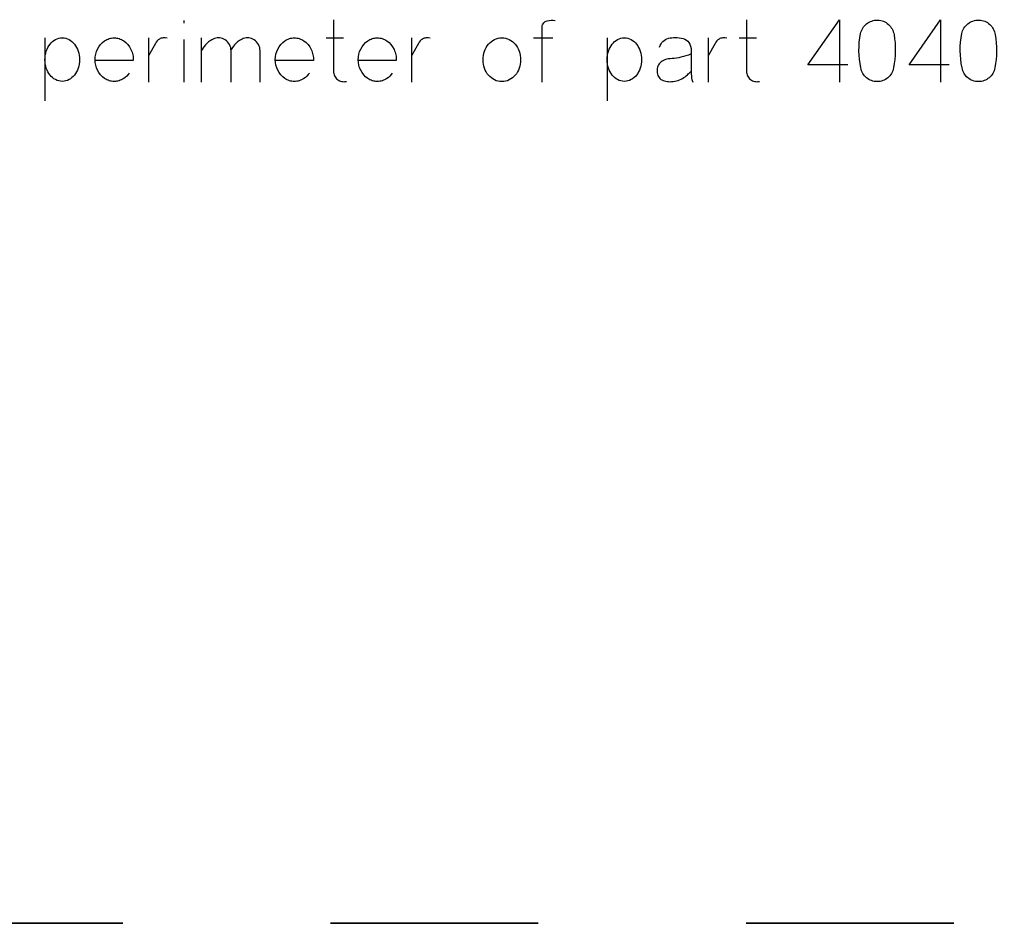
# Model space of a CAD drawing. Header units: inches. Extents: x 1880 to 2363, y -453 to -54.
# Tile 610 of 656: x 1913.828 to 1914.302, y -67.078 to -66.643. Entities that reach past the tile are written whole.
import ezdxf

# ---------------------------------------------------------------- set-up
doc = ezdxf.new("R2010")
doc.units = ezdxf.units.IN
doc.header["$LTSCALE"] = 0.5
doc.header["$MEASUREMENT"] = 0
doc.linetypes.add('PHANTOM', pattern=[0.25, 0.125, -0.025, 0.025, -0.025, 0.025, -0.025])

msp = doc.modelspace()

# ---------------------------------------------------------------- linework, layer by layer
at = {"color": 7, "linetype": 'Continuous'}
for p, q in [((1913.90703, -66.64387), (1913.90704, -66.64516)), ((1913.97908, -66.6435), (1913.97909, -66.66828)), ((1914.07957, -66.64632), (1914.07973, -66.64585)), ((1914.07973, -66.64585), (1914.07996, -66.64542)), ((1914.07996, -66.64542), (1914.08026, -66.64504)), ((1914.08026, -66.64504), (1914.08061, -66.64469)), ((1914.08061, -66.64469), (1914.08101, -66.6444)), ((1914.08101, -66.6444), (1914.08144, -66.64417)), ((1914.08144, -66.64417), (1914.08192, -66.644)), ((1914.08192, -66.644), (1914.08288, -66.6438)), ((1914.08288, -66.6438), (1914.08384, -66.6437)), ((1914.08384, -66.6437), (1914.08477, -66.64369)), ((1914.08477, -66.64369), (1914.08569, -66.64379)), ((1914.17783, -66.6435), (1914.17784, -66.66828)), ((1914.20735, -66.66513), (1914.22252, -66.64346)), ((1914.22252, -66.64346), (1914.22252, -66.67346)), ((1914.23462, -66.6464), (1914.23511, -66.6459)), ((1914.23511, -66.6459), (1914.23563, -66.64545)), ((1914.23563, -66.64545), (1914.2362, -66.64504)), ((1914.2362, -66.64504), (1914.2368, -66.64468)), ((1914.2368, -66.64468), (1914.23743, -66.64436)), ((1914.23743, -66.64436), (1914.2381, -66.6441)), ((1914.2381, -66.6441), (1914.23879, -66.64389)), ((1914.23879, -66.64389), (1914.2395, -66.64375)), ((1914.2395, -66.64375), (1914.24022, -66.64367)), ((1914.24022, -66.64367), (1914.24096, -66.64366)), ((1914.24096, -66.64366), (1914.2417, -66.64372)), ((1914.2417, -66.64372), (1914.24241, -66.64383)), ((1914.24241, -66.64383), (1914.2431, -66.644)), ((1914.2431, -66.644), (1914.24378, -66.64424)), ((1914.24378, -66.64424), (1914.24442, -66.64454)), ((1914.24442, -66.64454), (1914.24503, -66.64488)), ((1914.24503, -66.64488), (1914.2456, -66.64528)), ((1914.2456, -66.64528), (1914.24614, -66.64572)), ((1914.24614, -66.64572), (1914.24664, -66.6462)), ((1914.24664, -66.6462), (1914.24709, -66.64673)), ((1914.25608, -66.66513), (1914.27125, -66.64346)), ((1914.27125, -66.64346), (1914.27125, -66.67346)), ((1914.28335, -66.6464), (1914.28384, -66.6459)), ((1914.28384, -66.6459), (1914.28436, -66.64545)), ((1914.28436, -66.64545), (1914.28493, -66.64504)), ((1914.28493, -66.64504), (1914.28553, -66.64468)), ((1914.28553, -66.64468), (1914.28616, -66.64436)), ((1914.28616, -66.64436), (1914.28683, -66.6441)), ((1914.28683, -66.6441), (1914.28752, -66.64389)), ((1914.28752, -66.64389), (1914.28822, -66.64375)), ((1914.28822, -66.64375), (1914.28895, -66.64367)), ((1914.28895, -66.64367), (1914.28969, -66.64366)), ((1914.28969, -66.64366), (1914.29042, -66.64372)), ((1914.29042, -66.64372), (1914.29114, -66.64383)), ((1914.29114, -66.64383), (1914.29183, -66.644)), ((1914.29183, -66.644), (1914.29251, -66.64424)), ((1914.29251, -66.64424), (1914.29315, -66.64454)), ((1914.29315, -66.64454), (1914.29376, -66.64488)), ((1914.29376, -66.64488), (1914.29433, -66.64528)), ((1914.29433, -66.64528), (1914.29487, -66.64572)), ((1914.29487, -66.64572), (1914.29536, -66.6462)), ((1914.29536, -66.6462), (1914.29582, -66.64673)), ((1914.07946, -66.67346), (1914.07947, -66.64682)), ((1914.07947, -66.64682), (1914.07957, -66.64632)), ((1914.23237, -66.65224), (1914.23271, -66.65017)), ((1914.23271, -66.65017), (1914.23288, -66.64947)), ((1914.23288, -66.64947), (1914.23312, -66.64878)), ((1914.23312, -66.64878), (1914.23342, -66.64814)), ((1914.23342, -66.64814), (1914.23377, -66.64752)), ((1914.23377, -66.64752), (1914.23417, -66.64694)), ((1914.23417, -66.64694), (1914.23462, -66.6464)), ((1914.24709, -66.64673), (1914.24751, -66.6473)), ((1914.24751, -66.6473), (1914.24788, -66.64791)), ((1914.24788, -66.64791), (1914.2482, -66.64855)), ((1914.2482, -66.64855), (1914.24847, -66.64923)), ((1914.24847, -66.64923), (1914.24868, -66.64992)), ((1914.24868, -66.64992), (1914.24883, -66.65063)), ((1914.24883, -66.65063), (1914.24912, -66.65263)), ((1914.2811, -66.65224), (1914.28144, -66.65017)), ((1914.28144, -66.65017), (1914.28161, -66.64947)), ((1914.28161, -66.64947), (1914.28185, -66.64878)), ((1914.28185, -66.64878), (1914.28215, -66.64814)), ((1914.28215, -66.64814), (1914.2825, -66.64752)), ((1914.2825, -66.64752), (1914.2829, -66.64694)), ((1914.2829, -66.64694), (1914.28335, -66.6464)), ((1914.29582, -66.64673), (1914.29623, -66.6473)), ((1914.29623, -66.6473), (1914.29661, -66.64791)), ((1914.29661, -66.64791), (1914.29693, -66.64855)), ((1914.29693, -66.64855), (1914.2972, -66.64923)), ((1914.2972, -66.64923), (1914.29741, -66.64992)), ((1914.29741, -66.64992), (1914.29756, -66.65063)), ((1914.29756, -66.65063), (1914.29785, -66.65263)), ((1913.84021, -66.6522), (1913.84021, -66.68241)), ((1913.84213, -66.65601), (1913.84266, -66.65527)), ((1913.84266, -66.65527), (1913.84324, -66.6546)), ((1913.84324, -66.6546), (1913.84387, -66.654)), ((1913.84387, -66.654), (1913.84456, -66.65348)), ((1913.84456, -66.65348), (1913.84529, -66.65303)), ((1913.84529, -66.65303), (1913.84606, -66.65267)), ((1913.84606, -66.65267), (1913.84686, -66.65241)), ((1913.84686, -66.65241), (1913.84769, -66.65225)), ((1913.84769, -66.65225), (1913.84854, -66.6522)), ((1913.84854, -66.6522), (1913.8494, -66.65225)), ((1913.8494, -66.65225), (1913.85023, -66.65241)), ((1913.85023, -66.65241), (1913.85103, -66.65267)), ((1913.85103, -66.65267), (1913.8518, -66.65303)), ((1913.8518, -66.65303), (1913.85253, -66.65348)), ((1913.85253, -66.65348), (1913.85321, -66.654)), ((1913.85321, -66.654), (1913.85384, -66.6546)), ((1913.85384, -66.6546), (1913.85442, -66.65527)), ((1913.85442, -66.65527), (1913.85496, -66.65601)), ((1913.86621, -66.65644), (1913.867, -66.65539)), ((1913.867, -66.65539), (1913.86791, -66.65445)), ((1913.86791, -66.65445), (1913.86894, -66.65361)), ((1913.86894, -66.65361), (1913.86947, -66.65328)), ((1913.86947, -66.65328), (1913.87001, -66.65299)), ((1913.87001, -66.65299), (1913.87056, -66.65275)), ((1913.87056, -66.65275), (1913.87112, -66.65255)), ((1913.87112, -66.65255), (1913.8717, -66.6524)), ((1913.8717, -66.6524), (1913.87228, -66.65229)), ((1913.87228, -66.65229), (1913.87289, -66.65222)), ((1913.87289, -66.65222), (1913.8735, -66.6522)), ((1913.8735, -66.6522), (1913.87412, -66.65222)), ((1913.87412, -66.65222), (1913.87472, -66.65229)), ((1913.87472, -66.65229), (1913.87532, -66.6524)), ((1913.87532, -66.6524), (1913.8759, -66.65255)), ((1913.8759, -66.65255), (1913.87647, -66.65275)), ((1913.87647, -66.65275), (1913.87703, -66.65299)), ((1913.87703, -66.65299), (1913.87757, -66.65328)), ((1913.87757, -66.65328), (1913.8781, -66.65361)), ((1913.8781, -66.65361), (1913.87918, -66.65447)), ((1913.87918, -66.65447), (1913.88012, -66.65545)), ((1913.88012, -66.65545), (1913.88093, -66.65653)), ((1913.89005, -66.65224), (1913.89005, -66.67346)), ((1913.89337, -66.6549), (1913.89005, -66.66082)), ((1913.89374, -66.65429), (1913.89337, -66.6549)), ((1913.8942, -66.65369), (1913.89374, -66.65429)), ((1913.89472, -66.65317), (1913.8942, -66.65369)), ((1913.89527, -66.65278), (1913.89472, -66.65317)), ((1913.8957, -66.65256), (1913.89527, -66.65278)), ((1913.89614, -66.65239), (1913.8957, -66.65256)), ((1913.89661, -66.65228), (1913.89614, -66.65239)), ((1913.8971, -66.65222), (1913.89661, -66.65228)), ((1913.89808, -66.65222), (1913.8971, -66.65222)), ((1913.89904, -66.65237), (1913.89808, -66.65222)), ((1913.90703, -66.65303), (1913.90704, -66.67346)), ((1913.91538, -66.6522), (1913.91538, -66.67346)), ((1913.91749, -66.65556), (1913.91689, -66.6563)), ((1913.91794, -66.65505), (1913.91749, -66.65556)), ((1913.91841, -66.65458), (1913.91794, -66.65505)), ((1913.91891, -66.65415), (1913.91841, -66.65458)), ((1913.91943, -66.65375), (1913.91891, -66.65415)), ((1913.91998, -66.6534), (1913.91943, -66.65375)), ((1913.92054, -66.65309), (1913.91998, -66.6534)), ((1913.92114, -66.65281), (1913.92054, -66.65309)), ((1913.92176, -66.65257), (1913.92114, -66.65281)), ((1913.92241, -66.65238), (1913.92176, -66.65257)), ((1913.92306, -66.65226), (1913.92241, -66.65238)), ((1913.92372, -66.65222), (1913.92306, -66.65226)), ((1913.92439, -66.65224), (1913.92372, -66.65222)), ((1913.92505, -66.65234), (1913.92439, -66.65224)), ((1913.9257, -66.65251), (1913.92505, -66.65234)), ((1913.92633, -66.65275), (1913.9257, -66.65251)), ((1913.92694, -66.65307), (1913.92633, -66.65275)), ((1913.92757, -66.65355), (1913.92694, -66.65307)), ((1913.92813, -66.65411), (1913.92757, -66.65355)), ((1913.92861, -66.65473), (1913.92813, -66.65411)), ((1913.92903, -66.65541), (1913.92861, -66.65473)), ((1913.92936, -66.65614), (1913.92903, -66.65541)), ((1913.93146, -66.65556), (1913.93101, -66.65613)), ((1913.9319, -66.65505), (1913.93146, -66.65556)), ((1913.93237, -66.65458), (1913.9319, -66.65505)), ((1913.93286, -66.65415), (1913.93237, -66.65458)), ((1913.93338, -66.65375), (1913.93286, -66.65415)), ((1913.93392, -66.6534), (1913.93338, -66.65375)), ((1913.93448, -66.65309), (1913.93392, -66.6534)), ((1913.93507, -66.65281), (1913.93448, -66.65309)), ((1913.93568, -66.65257), (1913.93507, -66.65281)), ((1913.93635, -66.65238), (1913.93568, -66.65257)), ((1913.93701, -66.65226), (1913.93635, -66.65238)), ((1913.93768, -66.65222), (1913.93701, -66.65226)), ((1913.93835, -66.65224), (1913.93768, -66.65222)), ((1913.93902, -66.65234), (1913.93835, -66.65224)), ((1913.93966, -66.65251), (1913.93902, -66.65234)), ((1913.94029, -66.65275), (1913.93966, -66.65251)), ((1913.9409, -66.65307), (1913.94029, -66.65275)), ((1913.94153, -66.65355), (1913.9409, -66.65307)), ((1913.94209, -66.65411), (1913.94153, -66.65355)), ((1913.94258, -66.65473), (1913.94209, -66.65411)), ((1913.943, -66.65541), (1913.94258, -66.65473)), ((1913.94333, -66.65614), (1913.943, -66.65541)), ((1913.95292, -66.65644), (1913.95371, -66.65539)), ((1913.95371, -66.65539), (1913.95462, -66.65445)), ((1913.95462, -66.65445), (1913.95566, -66.65361)), ((1913.95566, -66.65361), (1913.95619, -66.65328)), ((1913.95619, -66.65328), (1913.95672, -66.65299)), ((1913.95672, -66.65299), (1913.95727, -66.65275)), ((1913.95727, -66.65275), (1913.95783, -66.65255)), ((1913.95783, -66.65255), (1913.95841, -66.6524)), ((1913.95841, -66.6524), (1913.959, -66.65229)), ((1913.959, -66.65229), (1913.9596, -66.65222)), ((1913.9596, -66.65222), (1913.96021, -66.6522)), ((1913.96021, -66.6522), (1913.96083, -66.65222)), ((1913.96083, -66.65222), (1913.96144, -66.65229)), ((1913.96144, -66.65229), (1913.96203, -66.6524)), ((1913.96203, -66.6524), (1913.96261, -66.65255)), ((1913.96261, -66.65255), (1913.96318, -66.65275)), ((1913.96318, -66.65275), (1913.96374, -66.65299)), ((1913.96374, -66.65299), (1913.96429, -66.65328)), ((1913.96429, -66.65328), (1913.96482, -66.65361)), ((1913.96482, -66.65361), (1913.96589, -66.65447)), ((1913.96589, -66.65447), (1913.96683, -66.65545)), ((1913.96683, -66.65545), (1913.96764, -66.65653)), ((1913.97553, -66.65224), (1913.98385, -66.65224)), ((1913.99283, -66.65644), (1913.99361, -66.65539)), ((1913.99361, -66.65539), (1913.99453, -66.65445)), ((1913.99453, -66.65445), (1913.99556, -66.65361)), ((1913.99556, -66.65361), (1913.99609, -66.65328)), ((1913.99609, -66.65328), (1913.99662, -66.65299)), ((1913.99662, -66.65299), (1913.99718, -66.65275)), ((1913.99718, -66.65275), (1913.99774, -66.65255)), ((1913.99774, -66.65255), (1913.99831, -66.6524)), ((1913.99831, -66.6524), (1913.9989, -66.65229)), ((1913.9989, -66.65229), (1913.99951, -66.65222)), ((1913.99951, -66.65222), (1914.00012, -66.6522)), ((1914.00012, -66.6522), (1914.00074, -66.65222)), ((1914.00074, -66.65222), (1914.00134, -66.65229)), ((1914.00134, -66.65229), (1914.00194, -66.6524)), ((1914.00194, -66.6524), (1914.00252, -66.65255)), ((1914.00252, -66.65255), (1914.00309, -66.65275)), ((1914.00309, -66.65275), (1914.00364, -66.65299)), ((1914.00364, -66.65299), (1914.00419, -66.65328)), ((1914.00419, -66.65328), (1914.00472, -66.65361)), ((1914.00472, -66.65361), (1914.0058, -66.65447)), ((1914.0058, -66.65447), (1914.00674, -66.65545)), ((1914.00674, -66.65545), (1914.00755, -66.65653)), ((1914.01667, -66.65224), (1914.01667, -66.67346)), ((1914.01999, -66.6549), (1914.01667, -66.66082)), ((1914.02036, -66.65429), (1914.01999, -66.6549)), ((1914.02081, -66.65369), (1914.02036, -66.65429)), ((1914.02134, -66.65317), (1914.02081, -66.65369)), ((1914.02189, -66.65278), (1914.02134, -66.65317)), ((1914.02232, -66.65256), (1914.02189, -66.65278)), ((1914.02276, -66.65239), (1914.02232, -66.65256)), ((1914.02323, -66.65228), (1914.02276, -66.65239)), ((1914.02372, -66.65222), (1914.02323, -66.65228)), ((1914.0247, -66.65222), (1914.02372, -66.65222)), ((1914.02566, -66.65237), (1914.0247, -66.65222)), ((1914.0531, -66.65604), (1914.05369, -66.65529)), ((1914.05369, -66.65529), (1914.05433, -66.65462)), ((1914.05433, -66.65462), (1914.05504, -66.65401)), ((1914.05504, -66.65401), (1914.05578, -66.65348)), ((1914.05578, -66.65348), (1914.05659, -66.65303)), ((1914.05659, -66.65303), (1914.05743, -66.65267)), ((1914.05743, -66.65267), (1914.0583, -66.65241)), ((1914.0583, -66.65241), (1914.0592, -66.65225)), ((1914.0592, -66.65225), (1914.06011, -66.6522)), ((1914.06011, -66.6522), (1914.06103, -66.65225)), ((1914.06103, -66.65225), (1914.06192, -66.65241)), ((1914.06192, -66.65241), (1914.06278, -66.65267)), ((1914.06278, -66.65267), (1914.06361, -66.65303)), ((1914.06361, -66.65303), (1914.06441, -66.65348)), ((1914.06441, -66.65348), (1914.06516, -66.65401)), ((1914.06516, -66.65401), (1914.06584, -66.65462)), ((1914.06584, -66.65462), (1914.06649, -66.65529)), ((1914.06649, -66.65529), (1914.06708, -66.65604)), ((1914.07529, -66.6522), (1914.08465, -66.6522)), ((1914.11071, -66.6522), (1914.11072, -66.68241)), ((1914.11263, -66.65601), (1914.11316, -66.65527)), ((1914.11316, -66.65527), (1914.11375, -66.6546)), ((1914.11375, -66.6546), (1914.11438, -66.654)), ((1914.11438, -66.654), (1914.11506, -66.65348)), ((1914.11506, -66.65348), (1914.11579, -66.65303)), ((1914.11579, -66.65303), (1914.11656, -66.65267)), ((1914.11656, -66.65267), (1914.11736, -66.65241)), ((1914.11736, -66.65241), (1914.11819, -66.65225)), ((1914.11819, -66.65225), (1914.11905, -66.6522)), ((1914.11905, -66.6522), (1914.1199, -66.65225)), ((1914.1199, -66.65225), (1914.12073, -66.65241)), ((1914.12073, -66.65241), (1914.12153, -66.65267)), ((1914.12153, -66.65267), (1914.1223, -66.65303)), ((1914.1223, -66.65303), (1914.12303, -66.65348)), ((1914.12303, -66.65348), (1914.12372, -66.654)), ((1914.12372, -66.654), (1914.12435, -66.6546)), ((1914.12435, -66.6546), (1914.12493, -66.65527)), ((1914.12493, -66.65527), (1914.12546, -66.65601)), ((1914.13632, -66.65589), (1914.1367, -66.65514)), ((1914.1367, -66.65514), (1914.13713, -66.65448)), ((1914.13713, -66.65448), (1914.13764, -66.6539)), ((1914.13764, -66.6539), (1914.1382, -66.6534)), ((1914.1382, -66.6534), (1914.13883, -66.65299)), ((1914.13883, -66.65299), (1914.13953, -66.65266)), ((1914.13953, -66.65266), (1914.14028, -66.65241)), ((1914.14028, -66.65241), (1914.14108, -66.65224)), ((1914.14108, -66.65224), (1914.1419, -66.65212)), ((1914.1419, -66.65212), (1914.14274, -66.65206)), ((1914.14274, -66.65206), (1914.14361, -66.65204)), ((1914.14361, -66.65204), (1914.14449, -66.65209)), ((1914.14449, -66.65209), (1914.1454, -66.65218)), ((1914.1454, -66.65218), (1914.14633, -66.65233)), ((1914.14633, -66.65233), (1914.14728, -66.65254)), ((1914.14728, -66.65254), (1914.14817, -66.65282)), ((1914.14817, -66.65282), (1914.14894, -66.65323)), ((1914.14894, -66.65323), (1914.14961, -66.65378)), ((1914.14961, -66.65378), (1914.15016, -66.65445)), ((1914.15016, -66.65445), (1914.1506, -66.65526)), ((1914.1506, -66.65526), (1914.15093, -66.65619)), ((1914.1594, -66.65224), (1914.15941, -66.67346)), ((1914.16272, -66.6549), (1914.15941, -66.66082)), ((1914.16309, -66.65429), (1914.16272, -66.6549)), ((1914.16355, -66.65369), (1914.16309, -66.65429)), ((1914.16407, -66.65317), (1914.16355, -66.65369)), ((1914.16463, -66.65278), (1914.16407, -66.65317)), ((1914.16505, -66.65256), (1914.16463, -66.65278)), ((1914.1655, -66.65239), (1914.16505, -66.65256)), ((1914.16596, -66.65228), (1914.1655, -66.65239)), ((1914.16645, -66.65222), (1914.16596, -66.65228)), ((1914.16743, -66.65222), (1914.16645, -66.65222)), ((1914.16839, -66.65237), (1914.16743, -66.65222)), ((1914.17428, -66.65224), (1914.18261, -66.65224)), ((1914.23199, -66.65635), (1914.23213, -66.65429)), ((1914.23213, -66.65429), (1914.23237, -66.65224)), ((1914.24912, -66.65263), (1914.24933, -66.65463)), ((1914.24933, -66.65463), (1914.24944, -66.65662)), ((1914.28072, -66.65635), (1914.28086, -66.65429)), ((1914.28086, -66.65429), (1914.2811, -66.65224)), ((1914.29785, -66.65263), (1914.29806, -66.65463)), ((1914.29806, -66.65463), (1914.29816, -66.65662)), ((1913.84038, -66.66059), (1913.84059, -66.65959)), ((1913.84059, -66.65959), (1913.84087, -66.65861)), ((1913.84087, -66.65861), (1913.84123, -66.65767)), ((1913.84123, -66.65767), (1913.84165, -66.65681)), ((1913.84165, -66.65681), (1913.84213, -66.65601)), ((1913.85496, -66.65601), (1913.85543, -66.65681)), ((1913.85543, -66.65681), (1913.85585, -66.65767)), ((1913.85585, -66.65767), (1913.85621, -66.65861)), ((1913.85621, -66.65861), (1913.8565, -66.65959)), ((1913.8565, -66.65959), (1913.85671, -66.66059)), ((1913.86442, -66.66135), (1913.86465, -66.66007)), ((1913.86465, -66.66007), (1913.86502, -66.65881)), ((1913.86502, -66.65881), (1913.86554, -66.65759)), ((1913.86554, -66.65759), (1913.86621, -66.65644)), ((1913.88093, -66.65653), (1913.88161, -66.65773)), ((1913.88161, -66.65773), (1913.88189, -66.65836)), ((1913.88189, -66.65836), (1913.88213, -66.659)), ((1913.88213, -66.659), (1913.88233, -66.65966)), ((1913.88233, -66.65966), (1913.88248, -66.66032)), ((1913.88248, -66.66032), (1913.88259, -66.66099)), ((1913.91583, -66.65775), (1913.91538, -66.65846)), ((1913.91634, -66.65703), (1913.91583, -66.65775)), ((1913.91689, -66.6563), (1913.91634, -66.65703)), ((1913.9296, -66.65689), (1913.92936, -66.65614)), ((1913.92973, -66.65766), (1913.9296, -66.65689)), ((1913.92976, -66.65846), (1913.92973, -66.65766)), ((1913.93017, -66.65727), (1913.92976, -66.65783)), ((1913.92976, -66.67346), (1913.92976, -66.65846)), ((1913.93059, -66.6567), (1913.93017, -66.65727)), ((1913.93101, -66.65613), (1913.93059, -66.6567)), ((1913.94356, -66.65689), (1913.94333, -66.65614)), ((1913.94369, -66.65766), (1913.94356, -66.65689)), ((1913.94372, -66.65846), (1913.94369, -66.65766)), ((1913.94371, -66.67346), (1913.94372, -66.65846)), ((1913.95114, -66.66135), (1913.95136, -66.66007)), ((1913.95136, -66.66007), (1913.95174, -66.65881)), ((1913.95174, -66.65881), (1913.95226, -66.65759)), ((1913.95226, -66.65759), (1913.95292, -66.65644)), ((1913.96764, -66.65653), (1913.96832, -66.65773)), ((1913.96832, -66.65773), (1913.9686, -66.65836)), ((1913.9686, -66.65836), (1913.96885, -66.659)), ((1913.96885, -66.659), (1913.96904, -66.65966)), ((1913.96904, -66.65966), (1913.9692, -66.66032)), ((1913.9692, -66.66032), (1913.9693, -66.66099)), ((1913.99104, -66.66135), (1913.99126, -66.66007)), ((1913.99126, -66.66007), (1913.99164, -66.65881)), ((1913.99164, -66.65881), (1913.99216, -66.65759)), ((1913.99216, -66.65759), (1913.99283, -66.65644)), ((1914.00755, -66.65653), (1914.00822, -66.65773)), ((1914.00822, -66.65773), (1914.00851, -66.65836)), ((1914.00851, -66.65836), (1914.00875, -66.659)), ((1914.00875, -66.659), (1914.00894, -66.65966)), ((1914.00894, -66.65966), (1914.0091, -66.66032)), ((1914.0091, -66.66032), (1914.00921, -66.66099)), ((1914.05121, -66.66063), (1914.05143, -66.65962)), ((1914.05143, -66.65962), (1914.05174, -66.65864)), ((1914.05174, -66.65864), (1914.05213, -66.65772)), ((1914.05213, -66.65772), (1914.05258, -66.65685)), ((1914.05258, -66.65685), (1914.0531, -66.65604)), ((1914.06708, -66.65604), (1914.0676, -66.65685)), ((1914.0676, -66.65685), (1914.06806, -66.65772)), ((1914.06806, -66.65772), (1914.06844, -66.65864)), ((1914.06844, -66.65864), (1914.06875, -66.65962)), ((1914.06875, -66.65962), (1914.06897, -66.66063)), ((1914.11089, -66.66059), (1914.11109, -66.65959)), ((1914.11109, -66.65959), (1914.11138, -66.65861)), ((1914.11138, -66.65861), (1914.11174, -66.65767)), ((1914.11174, -66.65767), (1914.11216, -66.65681)), ((1914.11216, -66.65681), (1914.11263, -66.65601)), ((1914.12546, -66.65601), (1914.12593, -66.65681)), ((1914.12593, -66.65681), (1914.12635, -66.65767)), ((1914.12635, -66.65767), (1914.12671, -66.65861)), ((1914.12671, -66.65861), (1914.12701, -66.65959)), ((1914.12701, -66.65959), (1914.12721, -66.66059)), ((1914.13601, -66.65672), (1914.13632, -66.65589)), ((1914.14987, -66.66044), (1914.14864, -66.66086)), ((1914.15113, -66.65995), (1914.14987, -66.66044)), ((1914.15093, -66.65619), (1914.15115, -66.65726)), ((1914.15115, -66.65726), (1914.15126, -66.65846)), ((1914.15126, -66.65846), (1914.15126, -66.66886)), ((1914.23195, -66.6584), (1914.23199, -66.65635)), ((1914.23202, -66.66046), (1914.23195, -66.6584)), ((1914.23219, -66.66252), (1914.23202, -66.66046)), ((1914.24945, -66.65861), (1914.24938, -66.66061)), ((1914.24944, -66.65662), (1914.24945, -66.65861)), ((1914.28068, -66.6584), (1914.28072, -66.65635)), ((1914.28075, -66.66046), (1914.28068, -66.6584)), ((1914.28092, -66.66252), (1914.28075, -66.66046)), ((1914.29818, -66.65861), (1914.2981, -66.66061)), ((1914.29816, -66.65662), (1914.29818, -66.65861)), ((1913.84021, -66.66269), (1913.84026, -66.66162)), ((1913.84026, -66.66375), (1913.84021, -66.66269)), ((1913.84026, -66.66162), (1913.84038, -66.66059)), ((1913.84038, -66.66478), (1913.84026, -66.66375)), ((1913.84059, -66.66577), (1913.84038, -66.66478)), ((1913.85671, -66.66478), (1913.8565, -66.66577)), ((1913.85671, -66.66059), (1913.85683, -66.66162)), ((1913.85683, -66.66375), (1913.85671, -66.66478)), ((1913.85683, -66.66162), (1913.85688, -66.66269)), ((1913.85687, -66.66269), (1913.85683, -66.66375)), ((1913.86435, -66.66269), (1913.86442, -66.66135)), ((1913.86442, -66.66401), (1913.86435, -66.66269)), ((1913.86465, -66.6653), (1913.86442, -66.66401)), ((1913.88266, -66.66306), (1913.86443, -66.66306)), ((1913.88259, -66.66099), (1913.88266, -66.66167)), ((1913.88266, -66.66167), (1913.88268, -66.66236)), ((1913.88268, -66.66236), (1913.88266, -66.66306)), ((1913.95106, -66.66269), (1913.95114, -66.66135)), ((1913.95114, -66.66401), (1913.95106, -66.66269)), ((1913.96938, -66.66306), (1913.95114, -66.66306)), ((1913.95136, -66.6653), (1913.95114, -66.66401)), ((1913.9693, -66.66099), (1913.96938, -66.66167)), ((1913.96938, -66.66167), (1913.96939, -66.66236)), ((1913.96939, -66.66236), (1913.96938, -66.66306)), ((1913.99096, -66.66269), (1913.99104, -66.66135)), ((1913.99104, -66.66401), (1913.99096, -66.66269)), ((1913.99126, -66.6653), (1913.99104, -66.66401)), ((1914.00928, -66.66306), (1913.99105, -66.66306)), ((1914.00921, -66.66099), (1914.00928, -66.66167)), ((1914.00928, -66.66167), (1914.0093, -66.66236)), ((1914.0093, -66.66236), (1914.00928, -66.66306)), ((1914.05104, -66.66273), (1914.05108, -66.66166)), ((1914.05108, -66.66381), (1914.05104, -66.66273)), ((1914.05108, -66.66166), (1914.05121, -66.66063)), ((1914.05121, -66.66485), (1914.05108, -66.66381)), ((1914.05143, -66.66586), (1914.05121, -66.66485)), ((1914.06897, -66.66485), (1914.06875, -66.66586)), ((1914.06897, -66.66063), (1914.06911, -66.66166)), ((1914.06911, -66.66381), (1914.06897, -66.66485)), ((1914.06911, -66.66166), (1914.06915, -66.66273)), ((1914.06915, -66.66273), (1914.06911, -66.66381)), ((1914.11072, -66.66269), (1914.11076, -66.66162)), ((1914.11076, -66.66375), (1914.11072, -66.66269)), ((1914.11076, -66.66162), (1914.11089, -66.66059)), ((1914.11089, -66.66478), (1914.11076, -66.66375)), ((1914.11109, -66.66577), (1914.11089, -66.66478)), ((1914.12721, -66.66478), (1914.12701, -66.66577)), ((1914.12721, -66.66059), (1914.12734, -66.66162)), ((1914.12734, -66.66375), (1914.12721, -66.66478)), ((1914.12734, -66.66162), (1914.12738, -66.66269)), ((1914.12737, -66.66269), (1914.12734, -66.66375)), ((1914.1358, -66.6647), (1914.13545, -66.66522)), ((1914.13622, -66.66422), (1914.1358, -66.6647)), ((1914.13671, -66.66377), (1914.13622, -66.66422)), ((1914.13727, -66.66337), (1914.13671, -66.66377)), ((1914.13789, -66.66303), (1914.13727, -66.66337)), ((1914.13858, -66.66275), (1914.13789, -66.66303)), ((1914.13934, -66.66252), (1914.13858, -66.66275)), ((1914.14017, -66.66234), (1914.13934, -66.66252)), ((1914.14106, -66.66222), (1914.14017, -66.66234)), ((1914.14202, -66.66215), (1914.14106, -66.66222)), ((1914.14305, -66.66207), (1914.14202, -66.66215)), ((1914.14411, -66.66195), (1914.14305, -66.66207)), ((1914.14519, -66.66177), (1914.14411, -66.66195)), ((1914.14631, -66.66153), (1914.14519, -66.66177)), ((1914.14746, -66.66123), (1914.14631, -66.66153)), ((1914.14864, -66.66086), (1914.14746, -66.66123)), ((1914.22665, -66.66513), (1914.20735, -66.66513)), ((1914.23246, -66.66457), (1914.23219, -66.66252)), ((1914.23283, -66.66662), (1914.23246, -66.66457)), ((1914.24894, -66.66459), (1914.24858, -66.66658)), ((1914.2492, -66.6626), (1914.24894, -66.66459)), ((1914.24938, -66.66061), (1914.2492, -66.6626)), ((1914.27539, -66.66513), (1914.25608, -66.66513)), ((1914.28119, -66.66457), (1914.28092, -66.66252)), ((1914.28156, -66.66662), (1914.28119, -66.66457)), ((1914.29767, -66.66459), (1914.29731, -66.66658)), ((1914.29793, -66.6626), (1914.29767, -66.66459)), ((1914.2981, -66.66061), (1914.29793, -66.6626)), ((1913.84087, -66.66674), (1913.84059, -66.66577)), ((1913.84123, -66.66767), (1913.84087, -66.66674)), ((1913.84165, -66.66852), (1913.84123, -66.66767)), ((1913.84213, -66.66932), (1913.84165, -66.66852)), ((1913.84266, -66.67006), (1913.84213, -66.66932)), ((1913.85496, -66.66932), (1913.85442, -66.67006)), ((1913.85543, -66.66852), (1913.85496, -66.66932)), ((1913.85585, -66.66767), (1913.85543, -66.66852)), ((1913.85621, -66.66674), (1913.85585, -66.66767)), ((1913.8565, -66.66577), (1913.85621, -66.66674)), ((1913.86502, -66.66656), (1913.86465, -66.6653)), ((1913.86554, -66.66778), (1913.86502, -66.66656)), ((1913.86621, -66.66893), (1913.86554, -66.66778)), ((1913.867, -66.66998), (1913.86621, -66.66893)), ((1913.88021, -66.66987), (1913.87957, -66.67056)), ((1913.88075, -66.66911), (1913.88021, -66.66987)), ((1913.95174, -66.66656), (1913.95136, -66.6653)), ((1913.95226, -66.66778), (1913.95174, -66.66656)), ((1913.95292, -66.66893), (1913.95226, -66.66778)), ((1913.95371, -66.66998), (1913.95292, -66.66893)), ((1913.96692, -66.66987), (1913.96629, -66.67056)), ((1913.96746, -66.66911), (1913.96692, -66.66987)), ((1913.97909, -66.66828), (1913.97912, -66.66885)), ((1913.97912, -66.66885), (1913.97921, -66.66941)), ((1913.97921, -66.66941), (1913.97937, -66.66995)), ((1913.99164, -66.66656), (1913.99126, -66.6653)), ((1913.99216, -66.66778), (1913.99164, -66.66656)), ((1913.99283, -66.66893), (1913.99216, -66.66778)), ((1913.99361, -66.66998), (1913.99283, -66.66893)), ((1914.00683, -66.66987), (1914.00619, -66.67056)), ((1914.00736, -66.66911), (1914.00683, -66.66987)), ((1914.05174, -66.66683), (1914.05143, -66.66586)), ((1914.05213, -66.66775), (1914.05174, -66.66683)), ((1914.05258, -66.66861), (1914.05213, -66.66775)), ((1914.0531, -66.66942), (1914.05258, -66.66861)), ((1914.05369, -66.67017), (1914.0531, -66.66942)), ((1914.06708, -66.66942), (1914.06649, -66.67017)), ((1914.0676, -66.66861), (1914.06708, -66.66942)), ((1914.06806, -66.66775), (1914.0676, -66.66861)), ((1914.06844, -66.66683), (1914.06806, -66.66775)), ((1914.06875, -66.66586), (1914.06844, -66.66683)), ((1914.11138, -66.66674), (1914.11109, -66.66577)), ((1914.11174, -66.66767), (1914.11138, -66.66674)), ((1914.11216, -66.66852), (1914.11174, -66.66767)), ((1914.11263, -66.66932), (1914.11216, -66.66852)), ((1914.11316, -66.67006), (1914.11263, -66.66932)), ((1914.12546, -66.66932), (1914.12493, -66.67006)), ((1914.12593, -66.66852), (1914.12546, -66.66932)), ((1914.12635, -66.66767), (1914.12593, -66.66852)), ((1914.12671, -66.66674), (1914.12635, -66.66767)), ((1914.12701, -66.66577), (1914.12671, -66.66674)), ((1914.13483, -66.66694), (1914.13477, -66.66758)), ((1914.13477, -66.66758), (1914.13477, -66.66824)), ((1914.13477, -66.66824), (1914.13485, -66.66894)), ((1914.13496, -66.66633), (1914.13483, -66.66694)), ((1914.13485, -66.66894), (1914.13499, -66.66964)), ((1914.13517, -66.66576), (1914.13496, -66.66633)), ((1914.13499, -66.66964), (1914.13519, -66.67027)), ((1914.13545, -66.66522), (1914.13517, -66.66576)), ((1914.14936, -66.66995), (1914.14981, -66.66956)), ((1914.14981, -66.66956), (1914.1502, -66.66923)), ((1914.1502, -66.66923), (1914.15053, -66.66893)), ((1914.15053, -66.66893), (1914.15079, -66.66869)), ((1914.15079, -66.66869), (1914.15099, -66.66851)), ((1914.15099, -66.66851), (1914.15113, -66.66837)), ((1914.15113, -66.66837), (1914.15122, -66.66828)), ((1914.15126, -66.66886), (1914.15127, -66.66965)), ((1914.15127, -66.66965), (1914.1513, -66.67038)), ((1914.17784, -66.66828), (1914.17787, -66.66885)), ((1914.17787, -66.66885), (1914.17797, -66.66941)), ((1914.17797, -66.66941), (1914.17812, -66.66995)), ((1914.23299, -66.66733), (1914.23283, -66.66662)), ((1914.2332, -66.66801), (1914.23299, -66.66733)), ((1914.23346, -66.66866), (1914.2332, -66.66801)), ((1914.23379, -66.66927), (1914.23346, -66.66866)), ((1914.23417, -66.66986), (1914.23379, -66.66927)), ((1914.23459, -66.67039), (1914.23417, -66.66986)), ((1914.24725, -66.66986), (1914.24683, -66.67039)), ((1914.24763, -66.66927), (1914.24725, -66.66986)), ((1914.24795, -66.66866), (1914.24763, -66.66927)), ((1914.24822, -66.66801), (1914.24795, -66.66866)), ((1914.24843, -66.66733), (1914.24822, -66.66801)), ((1914.24858, -66.66662), (1914.24843, -66.66733)), ((1914.28172, -66.66733), (1914.28156, -66.66662)), ((1914.28193, -66.66801), (1914.28172, -66.66733)), ((1914.28219, -66.66866), (1914.28193, -66.66801)), ((1914.28252, -66.66927), (1914.28219, -66.66866)), ((1914.28289, -66.66986), (1914.28252, -66.66927)), ((1914.28331, -66.67039), (1914.28289, -66.66986)), ((1914.29598, -66.66986), (1914.29556, -66.67039)), ((1914.29635, -66.66927), (1914.29598, -66.66986)), ((1914.29668, -66.66866), (1914.29635, -66.66927)), ((1914.29695, -66.66801), (1914.29668, -66.66866)), ((1914.29716, -66.66733), (1914.29695, -66.66801)), ((1914.29731, -66.66662), (1914.29716, -66.66733)), ((1913.84324, -66.67072), (1913.84266, -66.67006)), ((1913.84387, -66.67132), (1913.84324, -66.67072)), ((1913.84456, -66.67185), (1913.84387, -66.67132)), ((1913.84529, -66.6723), (1913.84456, -66.67185)), ((1913.84606, -66.67266), (1913.84529, -66.6723)), ((1913.84686, -66.67292), (1913.84606, -66.67266)), ((1913.84769, -66.67307), (1913.84686, -66.67292)), ((1913.84854, -66.67313), (1913.84769, -66.67307)), ((1913.8494, -66.67307), (1913.84854, -66.67313)), ((1913.85023, -66.67292), (1913.8494, -66.67307)), ((1913.85103, -66.67266), (1913.85023, -66.67292)), ((1913.8518, -66.6723), (1913.85103, -66.67266)), ((1913.85253, -66.67185), (1913.8518, -66.6723)), ((1913.85321, -66.67132), (1913.85253, -66.67185)), ((1913.85384, -66.67072), (1913.85321, -66.67132)), ((1913.85442, -66.67006), (1913.85384, -66.67072)), ((1913.86791, -66.67092), (1913.867, -66.66998)), ((1913.86894, -66.67176), (1913.86791, -66.67092)), ((1913.86947, -66.67209), (1913.86894, -66.67176)), ((1913.87001, -66.67238), (1913.86947, -66.67209)), ((1913.87056, -66.67262), (1913.87001, -66.67238)), ((1913.87112, -66.67282), (1913.87056, -66.67262)), ((1913.8717, -66.67297), (1913.87112, -66.67282)), ((1913.87228, -66.67308), (1913.8717, -66.67297)), ((1913.87289, -66.67315), (1913.87228, -66.67308)), ((1913.8735, -66.67317), (1913.87289, -66.67315)), ((1913.87412, -66.67315), (1913.8735, -66.67317)), ((1913.87472, -66.67308), (1913.87412, -66.67315)), ((1913.87532, -66.67297), (1913.87472, -66.67308)), ((1913.8759, -66.67282), (1913.87532, -66.67297)), ((1913.87647, -66.67262), (1913.8759, -66.67282)), ((1913.87703, -66.67238), (1913.87647, -66.67262)), ((1913.87757, -66.67209), (1913.87703, -66.67238)), ((1913.8781, -66.67176), (1913.87757, -66.67209)), ((1913.87887, -66.67119), (1913.8781, -66.67176)), ((1913.87957, -66.67056), (1913.87887, -66.67119)), ((1913.95462, -66.67092), (1913.95371, -66.66998)), ((1913.95566, -66.67176), (1913.95462, -66.67092)), ((1913.95619, -66.67209), (1913.95566, -66.67176)), ((1913.95672, -66.67238), (1913.95619, -66.67209)), ((1913.95727, -66.67262), (1913.95672, -66.67238)), ((1913.95783, -66.67282), (1913.95727, -66.67262)), ((1913.95841, -66.67297), (1913.95783, -66.67282)), ((1913.959, -66.67308), (1913.95841, -66.67297)), ((1913.9596, -66.67315), (1913.959, -66.67308)), ((1913.96021, -66.67317), (1913.9596, -66.67315)), ((1913.96083, -66.67315), (1913.96021, -66.67317)), ((1913.96144, -66.67308), (1913.96083, -66.67315)), ((1913.96203, -66.67297), (1913.96144, -66.67308)), ((1913.96261, -66.67282), (1913.96203, -66.67297)), ((1913.96318, -66.67262), (1913.96261, -66.67282)), ((1913.96374, -66.67238), (1913.96318, -66.67262)), ((1913.96429, -66.67209), (1913.96374, -66.67238)), ((1913.96482, -66.67176), (1913.96429, -66.67209)), ((1913.96558, -66.67119), (1913.96482, -66.67176)), ((1913.96629, -66.67056), (1913.96558, -66.67119)), ((1913.97937, -66.66995), (1913.97959, -66.67048)), ((1913.97959, -66.67048), (1913.97986, -66.67098)), ((1913.97986, -66.67098), (1913.9802, -66.67143)), ((1913.9802, -66.67143), (1913.98059, -66.67185)), ((1913.98059, -66.67185), (1913.98104, -66.67222)), ((1913.98104, -66.67222), (1913.9815, -66.67254)), ((1913.9815, -66.67254), (1913.982, -66.6728)), ((1913.982, -66.6728), (1913.98252, -66.67301)), ((1913.98252, -66.67301), (1913.98306, -66.67317)), ((1913.98306, -66.67317), (1913.98363, -66.67326)), ((1913.98363, -66.67326), (1913.9842, -66.67328)), ((1913.9842, -66.67328), (1913.98477, -66.67324)), ((1913.98477, -66.67324), (1913.98535, -66.67313)), ((1913.99453, -66.67092), (1913.99361, -66.66998)), ((1913.99556, -66.67176), (1913.99453, -66.67092)), ((1913.99609, -66.67209), (1913.99556, -66.67176)), ((1913.99662, -66.67238), (1913.99609, -66.67209)), ((1913.99718, -66.67262), (1913.99662, -66.67238)), ((1913.99774, -66.67282), (1913.99718, -66.67262)), ((1913.99831, -66.67297), (1913.99774, -66.67282)), ((1913.9989, -66.67308), (1913.99831, -66.67297)), ((1913.99951, -66.67315), (1913.9989, -66.67308)), ((1914.00012, -66.67317), (1913.99951, -66.67315)), ((1914.00074, -66.67315), (1914.00012, -66.67317)), ((1914.00134, -66.67308), (1914.00074, -66.67315)), ((1914.00194, -66.67297), (1914.00134, -66.67308)), ((1914.00252, -66.67282), (1914.00194, -66.67297)), ((1914.00309, -66.67262), (1914.00252, -66.67282)), ((1914.00364, -66.67238), (1914.00309, -66.67262)), ((1914.00419, -66.67209), (1914.00364, -66.67238)), ((1914.00472, -66.67176), (1914.00419, -66.67209)), ((1914.00548, -66.67119), (1914.00472, -66.67176)), ((1914.00619, -66.67056), (1914.00548, -66.67119)), ((1914.05433, -66.67084), (1914.05369, -66.67017)), ((1914.05504, -66.67144), (1914.05433, -66.67084)), ((1914.05578, -66.67197), (1914.05504, -66.67144)), ((1914.05659, -66.67243), (1914.05578, -66.67197)), ((1914.05743, -66.67279), (1914.05659, -66.67243)), ((1914.0583, -66.67304), (1914.05743, -66.67279)), ((1914.0592, -66.6732), (1914.0583, -66.67304)), ((1914.06011, -66.67325), (1914.0592, -66.6732)), ((1914.06103, -66.6732), (1914.06011, -66.67325)), ((1914.06192, -66.67304), (1914.06103, -66.6732)), ((1914.06278, -66.67279), (1914.06192, -66.67304)), ((1914.06361, -66.67243), (1914.06278, -66.67279)), ((1914.06441, -66.67197), (1914.06361, -66.67243)), ((1914.06516, -66.67144), (1914.06441, -66.67197)), ((1914.06584, -66.67084), (1914.06516, -66.67144)), ((1914.06649, -66.67017), (1914.06584, -66.67084)), ((1914.11375, -66.67072), (1914.11316, -66.67006)), ((1914.11438, -66.67132), (1914.11375, -66.67072)), ((1914.11506, -66.67185), (1914.11438, -66.67132)), ((1914.11579, -66.6723), (1914.11506, -66.67185)), ((1914.11656, -66.67266), (1914.11579, -66.6723)), ((1914.11736, -66.67292), (1914.11656, -66.67266)), ((1914.11819, -66.67307), (1914.11736, -66.67292)), ((1914.11905, -66.67313), (1914.11819, -66.67307)), ((1914.1199, -66.67307), (1914.11905, -66.67313)), ((1914.12073, -66.67292), (1914.1199, -66.67307)), ((1914.12153, -66.67266), (1914.12073, -66.67292)), ((1914.1223, -66.6723), (1914.12153, -66.67266)), ((1914.12303, -66.67185), (1914.1223, -66.6723)), ((1914.12372, -66.67132), (1914.12303, -66.67185)), ((1914.12435, -66.67072), (1914.12372, -66.67132)), ((1914.12493, -66.67006), (1914.12435, -66.67072)), ((1914.13519, -66.67027), (1914.13545, -66.67083)), ((1914.13545, -66.67083), (1914.13578, -66.67134)), ((1914.13578, -66.67134), (1914.13617, -66.67178)), ((1914.13617, -66.67178), (1914.13664, -66.67215)), ((1914.13664, -66.67215), (1914.13716, -66.67246)), ((1914.13716, -66.67246), (1914.13775, -66.67272)), ((1914.13775, -66.67272), (1914.13836, -66.67292)), ((1914.13836, -66.67292), (1914.139, -66.67307)), ((1914.139, -66.67307), (1914.13966, -66.67319)), ((1914.13966, -66.67319), (1914.14035, -66.67325)), ((1914.14035, -66.67325), (1914.14106, -66.67327)), ((1914.14106, -66.67327), (1914.1418, -66.67324)), ((1914.1418, -66.67324), (1914.14256, -66.67316)), ((1914.14256, -66.67316), (1914.14334, -66.67304)), ((1914.14334, -66.67304), (1914.14413, -66.67286)), ((1914.14413, -66.67286), (1914.14489, -66.67264)), ((1914.14489, -66.67264), (1914.14562, -66.67238)), ((1914.14562, -66.67238), (1914.14632, -66.67207)), ((1914.14632, -66.67207), (1914.14699, -66.67172)), ((1914.14699, -66.67172), (1914.14764, -66.67132)), ((1914.14764, -66.67132), (1914.14826, -66.67088)), ((1914.14826, -66.67088), (1914.14885, -66.67039)), ((1914.14885, -66.67039), (1914.14936, -66.66995)), ((1914.1513, -66.67038), (1914.15136, -66.67104)), ((1914.15136, -66.67104), (1914.15144, -66.67165)), ((1914.15144, -66.67165), (1914.15153, -66.67219)), ((1914.15153, -66.67219), (1914.15165, -66.67267)), ((1914.15165, -66.67267), (1914.1518, -66.6731)), ((1914.1518, -66.6731), (1914.15197, -66.67346)), ((1914.17812, -66.66995), (1914.17834, -66.67048)), ((1914.17834, -66.67048), (1914.17861, -66.67098)), ((1914.17861, -66.67098), (1914.17895, -66.67143)), ((1914.17895, -66.67143), (1914.17934, -66.67185)), ((1914.17934, -66.67185), (1914.17979, -66.67222)), ((1914.17979, -66.67222), (1914.18026, -66.67254)), ((1914.18026, -66.67254), (1914.18075, -66.6728)), ((1914.18075, -66.6728), (1914.18127, -66.67301)), ((1914.18127, -66.67301), (1914.18182, -66.67317)), ((1914.18182, -66.67317), (1914.18238, -66.67326)), ((1914.18238, -66.67326), (1914.18295, -66.67328)), ((1914.18295, -66.67328), (1914.18352, -66.67324)), ((1914.18352, -66.67324), (1914.1841, -66.67313)), ((1914.23505, -66.6709), (1914.23459, -66.67039)), ((1914.23555, -66.67137), (1914.23505, -66.6709)), ((1914.2361, -66.67179), (1914.23555, -66.67137)), ((1914.23667, -66.67216), (1914.2361, -66.67179)), ((1914.23728, -66.67248), (1914.23667, -66.67216)), ((1914.23793, -66.67276), (1914.23728, -66.67248)), ((1914.2386, -66.67297), (1914.23793, -66.67276)), ((1914.23929, -66.67313), (1914.2386, -66.67297)), ((1914.23999, -66.67322), (1914.23929, -66.67313)), ((1914.24071, -66.67325), (1914.23999, -66.67322)), ((1914.24143, -66.67322), (1914.24071, -66.67325)), ((1914.24213, -66.67313), (1914.24143, -66.67322)), ((1914.24281, -66.67297), (1914.24213, -66.67313)), ((1914.24348, -66.67276), (1914.24281, -66.67297)), ((1914.24413, -66.67248), (1914.24348, -66.67276)), ((1914.24475, -66.67216), (1914.24413, -66.67248)), ((1914.24532, -66.67179), (1914.24475, -66.67216)), ((1914.24587, -66.67137), (1914.24532, -66.67179)), ((1914.24637, -66.6709), (1914.24587, -66.67137)), ((1914.24683, -66.67039), (1914.24637, -66.6709)), ((1914.28378, -66.6709), (1914.28331, -66.67039)), ((1914.28428, -66.67137), (1914.28378, -66.6709)), ((1914.28483, -66.67179), (1914.28428, -66.67137)), ((1914.2854, -66.67216), (1914.28483, -66.67179)), ((1914.28601, -66.67248), (1914.2854, -66.67216)), ((1914.28666, -66.67276), (1914.28601, -66.67248)), ((1914.28733, -66.67297), (1914.28666, -66.67276)), ((1914.28802, -66.67313), (1914.28733, -66.67297)), ((1914.28872, -66.67322), (1914.28802, -66.67313)), ((1914.28944, -66.67325), (1914.28872, -66.67322)), ((1914.29016, -66.67322), (1914.28944, -66.67325)), ((1914.29086, -66.67313), (1914.29016, -66.67322)), ((1914.29154, -66.67297), (1914.29086, -66.67313)), ((1914.29221, -66.67276), (1914.29154, -66.67297)), ((1914.29286, -66.67248), (1914.29221, -66.67276)), ((1914.29348, -66.67216), (1914.29286, -66.67248)), ((1914.29405, -66.67179), (1914.29348, -66.67216)), ((1914.2946, -66.67137), (1914.29405, -66.67179)), ((1914.2951, -66.6709), (1914.2946, -66.67137)), ((1914.29556, -66.67039), (1914.2951, -66.6709))]:
    msp.add_line(p, q, dxfattribs=at)
at = {"color": 7, "linetype": 'PHANTOM', "lineweight": 35}
msp.add_line((1914.67764, -67.07812), (1902.36134, -67.07812), dxfattribs=at)

doc.saveas('drawing.dxf')
